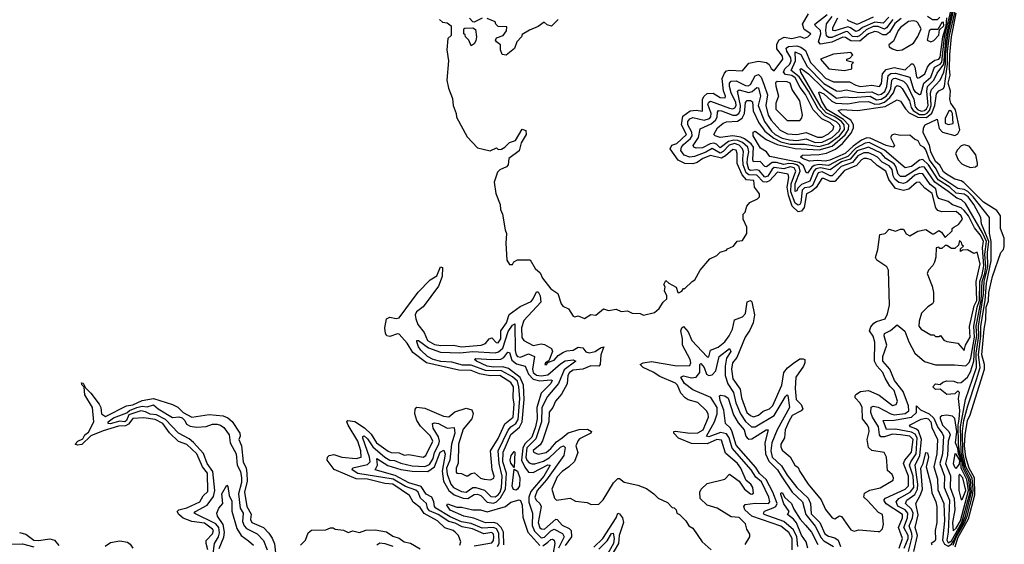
# Model space of a CAD drawing. Extents: x 2494106 to 2685573, y 758056 to 915185.
# Tile 493 of 507: x 2657097 to 2663266, y 886689 to 889973. Entities that reach past the tile are written whole.
import ezdxf

# ---------------------------------------------------------------- set-up
doc = ezdxf.new("R2010")
doc.units = 0

msp = doc.modelspace()

# ---------------------------------------------------------------- linework, layer by layer
at = {"layer": '0CON05XD'}
for points in [[(2662635, 888947), (2662605, 888954), (2662579.3, 888975), (2662568.9, 888995), (2662562.6, 889035), (2662545, 889057.9), (2662501.4, 889081.4), (2662471.4, 889111.4), (2662448.7, 889125), (2662415, 889139.8), (2662385, 889139.5), (2662348.6, 889121.4), (2662315, 889078.9), (2662243.3, 889055), (2662186.7, 888995), (2662175, 888995.2), (2662125, 889019.6), (2662100, 889015), (2662064, 888935), (2662045, 888923.7), (2662015, 888919.5), (2661999.1, 888905), (2661991.3, 888828.7), (2661985, 888815.3), (2661975, 888811.1), (2661956.3, 888825), (2661928.8, 888895), (2661930.4, 888945), (2661959, 889025), (2661950, 889045), (2661925, 889051.6), (2661885, 889039.5), (2661825, 889048.3), (2661812.1, 889037.9), (2661785, 888992.6), (2661765, 888987.7), (2661729.9, 889029.9), (2661715, 889033.4), (2661675, 889028), (2661665, 889034.3), (2661654.9, 889075), (2661656.1, 889105), (2661664.8, 889145), (2661658.4, 889175), (2661625, 889204.8), (2661596.8, 889216.8), (2661570.8, 889219.2), (2661538.6, 889211.4), (2661485, 889171), (2661462.8, 889192.8), (2661445, 889200.3), (2661423.8, 889196.2), (2661375, 889170.2), (2661335, 889168.2), (2661320, 889175), (2661317.5, 889185), (2661350.3, 889235), (2661360.3, 889289.7), (2661428.5, 889321.5), (2661456.8, 889345), (2661467.3, 889362.7), (2661468, 889395), (2661474.5, 889405), (2661495, 889403), (2661565, 889374.8), (2661585, 889375.2), (2661603.4, 889386.6), (2661611.9, 889405), (2661613.7, 889435), (2661593.4, 889525), (2661605, 889534.6), (2661665, 889516.9), (2661686.6, 889523.4), (2661715, 889548.5), (2661725, 889546.9), (2661738.5, 889495), (2661724.4, 889435), (2661763.6, 889335), (2661807.8, 889275), (2661830.3, 889255), (2661875, 889231.7), (2661920.3, 889220.3), (2661965, 889217.2), (2662025, 889226.3), (2662081.4, 889205), (2662125, 889205.4), (2662186.4, 889235), (2662231.4, 889275), (2662239.1, 889295), (2662233, 889315), (2662215, 889333.2), (2662142.1, 889372.1), (2662099.5, 889415), (2662039.6, 889525), (2661980.1, 889615), (2661931.3, 889655), (2661958.4, 889715), (2661955, 889772.5), (2661990.6, 889755), (2662030.7, 889680.7), (2662135, 889573), (2662215, 889527.7), (2662235, 889524.8), (2662275, 889534.8), (2662355, 889516.2), (2662435, 889522.1), (2662475, 889503.2), (2662495, 889506), (2662516.6, 889523.4), (2662530.4, 889555), (2662537.2, 889622.8), (2662555, 889635.2), (2662585, 889638.7), (2662675, 889612.5), (2662696.1, 889535), (2662705, 889523.2), (2662735, 889505.7), (2662742.5, 889507.5), (2662761.7, 889575), (2662805, 889614.2), (2662828.4, 889675), (2662865, 889695.5), (2662875, 889707.7), (2662892.2, 889865), (2662961.2, 890155)], [(2662639.5, 886665), (2662663.7, 886725), (2662662.9, 886745), (2662637.2, 886795), (2662660.3, 886855), (2662661, 886885), (2662643.8, 886905), (2662598.8, 886928.8), (2662587.8, 886955), (2662605.3, 886975), (2662675.2, 887015), (2662698.6, 887045), (2662695.4, 887115), (2662672.2, 887185), (2662679.3, 887205), (2662713.4, 887255), (2662719.3, 887355), (2662707.8, 887377.8), (2662685, 887391.5), (2662585, 887408.9), (2662528, 887408.1), (2662505.9, 887464.1), (2662576.5, 887466.5), (2662685, 887484.4), (2662716.1, 887515), (2662715, 887555.8), (2662740.1, 887530.1), (2662796.1, 887506.1), (2662825, 887477.6), (2662849.6, 887419.6), (2662877.4, 887385), (2662885.2, 887365), (2662879.4, 887255), (2662862.1, 887195), (2662890.6, 887115), (2662888.5, 887045), (2662922.4, 886965), (2662915.1, 886765.1), (2662905.1, 886715), (2662915, 886698.9), (2662935, 886711.4), (2662998.8, 886825), (2663052.5, 887015), (2663044.1, 887095), (2663007.6, 887165), (2663003.3, 887215), (2662988.3, 887255), (2662978.5, 887315), (2662977.1, 887435), (2662982.9, 887472.9), (2662986.7, 887526.7), (2662978.3, 887601.7), (2662985, 887640), (2662975, 887650), (2662955, 887630), (2662905, 887627.5), (2662865, 887660), (2662835, 887657.5), (2662817.5, 887675), (2662835, 887692.5), (2662865, 887690), (2662880, 887705), (2662905, 887712.5), (2662949.3, 887709.3), (2662975, 887700), (2662995, 887702.5), (2663035, 887736.2), (2663055, 887768.2), (2663074.4, 887835.6), (2663078.4, 887915), (2663094.1, 887995), (2663090.4, 888055), (2663121.7, 888215), (2663126.3, 888335), (2663144.9, 888384.9), (2663150.6, 888425), (2663144.2, 888505), (2663154.4, 888585), (2663129.6, 888639.6), (2663021.9, 888821.9), (2662997.3, 888845), (2662967.9, 888855), (2662915, 888898.3), (2662829.8, 888955), (2662765, 889049), (2662755, 889052.8), (2662735, 889048.1), (2662645, 888992.2), (2662615, 888990.6), (2662601.6, 889005), (2662586.8, 889055), (2662575, 889070.6), (2662524.4, 889104.4), (2662495, 889136.6), (2662415, 889175.2), (2662345, 889152.3), (2662300, 889100), (2662245, 889083.2), (2662175, 889033.7), (2662115, 889045.7), (2662085, 889039.7), (2662072.8, 889025), (2662047.3, 888962.7), (2661995, 888942.2), (2661971.8, 888918.2), (2661965, 888901.2), (2661955, 888897.5), (2661955.3, 888945.3), (2661986.1, 889023.9), (2661981.1, 889051.1), (2661965, 889064.3), (2661945, 889070.6), (2661916.9, 889073.1), (2661884.2, 889065.8), (2661839, 889079), (2661811.4, 889078.6), (2661775, 889050.9), (2661765, 889054), (2661736.3, 889086.3), (2661695, 889083.6), (2661690.3, 889095), (2661693.9, 889175), (2661679.4, 889195), (2661637.1, 889227.1), (2661615, 889237.9), (2661564.4, 889245.6), (2661485, 889235.5), (2661453.8, 889245), (2661445.8, 889255), (2661468.8, 889295), (2661505, 889326.2), (2661525, 889333.5), (2661595, 889337.8), (2661624.1, 889355.9), (2661638.6, 889385), (2661645.4, 889454.6), (2661655, 889466.4), (2661675, 889467.7), (2661688.2, 889458.2), (2661692.5, 889402.5), (2661727.9, 889327.9), (2661765.5, 889275), (2661821, 889231), (2661865, 889208.8), (2661925, 889193.9), (2662015, 889193.7), (2662105, 889179.1), (2662165.2, 889195), (2662234.3, 889245.7), (2662263.8, 889285), (2662263.5, 889315), (2662246.2, 889335), (2662205, 889364), (2662150.7, 889390.7), (2662119.1, 889425), (2661990.8, 889645), (2661987.5, 889662.5), (2661993.6, 889666.4), (2662038.4, 889635), (2662133.1, 889543.1), (2662215, 889482), (2662265, 889490.4), (2662315.8, 889485.8), (2662425, 889493.8), (2662465, 889471.3), (2662495, 889475.4), (2662525, 889493.9), (2662543.1, 889515), (2662555, 889542.2), (2662561.2, 889595), (2662571.8, 889605), (2662585, 889606.5), (2662635, 889588.3), (2662655, 889567.5), (2662698.5, 889475), (2662707.6, 889427.6), (2662721, 889410.9), (2662745, 889400.7), (2662765, 889404.6), (2662778.4, 889415), (2662788.7, 889435), (2662779.6, 889525), (2662785.1, 889554.9), (2662824.8, 889595), (2662845, 889637.5), (2662886.6, 889695), (2662901.7, 889865), (2662976.6, 890185)], [(2662945, 886683.4), (2662965, 886733.8), (2663016.7, 886823.3), (2663033.6, 886865), (2663068, 887002), (2663070.3, 887035), (2663063.7, 887103.7), (2663025.3, 887175), (2663005.4, 887264.6), (2663003.4, 887396.6), (2663012.7, 887465), (2663036.6, 887555), (2663091.5, 887721.5), (2663114.2, 887795), (2663103.3, 887875), (2663118.3, 887995), (2663118, 888055), (2663145.4, 888215), (2663155, 888323.3), (2663184.4, 888464.4), (2663184.4, 888585), (2663173.5, 888636.5), (2663173.2, 888735), (2663070.6, 888865), (2663036.7, 888896.7), (2663015, 888910), (2662975, 888916), (2662861, 888991), (2662839, 889039), (2662797.7, 889095), (2662775, 889158.7), (2662763.1, 889173.1), (2662741.7, 889185), (2662726.5, 889215), (2662704.2, 889224.2), (2662675, 889250), (2662615, 889248.4), (2662575, 889256.3), (2662560.2, 889249.8), (2662553.2, 889235), (2662577.5, 889185), (2662570, 889175), (2662525, 889184.8), (2662425, 889231.8), (2662405, 889232.5), (2662371.8, 889218.2), (2662318.1, 889181.9), (2662269.1, 889135), (2662173.2, 889093.2), (2662145, 889087.1), (2662095, 889091.3), (2662045, 889087.5), (2662000.6, 889105), (2661988, 889115), (2662002.5, 889125), (2662105, 889129.6), (2662152, 889138), (2662207.4, 889162.6), (2662252.2, 889197.8), (2662307.1, 889262.9), (2662321, 889295), (2662320.3, 889315), (2662304, 889344), (2662253.8, 889375), (2662225.6, 889405), (2662245, 889410.5), (2662345.3, 889404.7), (2662519.9, 889430.1), (2662595, 889471.1), (2662615, 889462.7), (2662646, 889415), (2662670.2, 889390.2), (2662723.8, 889363.8), (2662778.8, 889361.2), (2662812, 889388), (2662830.2, 889435), (2662840.3, 889509.7), (2662855, 889526.7), (2662885, 889542.1), (2662892.2, 889557.8), (2662909.4, 889695), (2662910, 889775), (2662922.4, 889875), (2662991.3, 890168.7)], [(2660635, 888102.5), (2660675, 888126.7), (2660707, 888123), (2660755, 888162.5), (2660787, 888153), (2660835, 888160), (2660865, 888146.7), (2660905, 888150), (2660935, 888136.7), (2660985, 888133.3), (2661005, 888123.8), (2661075, 888140), (2661102.5, 888165), (2661127.5, 888205), (2661152.5, 888225), (2661152.5, 888245), (2661137.5, 888275), (2661141.7, 888301.7), (2661132.5, 888315), (2661145, 888340), (2661163, 888323), (2661209.3, 888299.3), (2661220, 888265), (2661227, 888263), (2661246.4, 888273.6), (2661255, 888290), (2661265, 888290), (2661310, 888335), (2661326.4, 888343.6), (2661360, 888405), (2661420, 888475), (2661465, 888497.5), (2661485, 888517.5), (2661525, 888530), (2661531.7, 888538.3), (2661570, 888555), (2661593, 888587), (2661625, 888590), (2661652.5, 888635), (2661652.5, 888675), (2661630, 888725), (2661630, 888755), (2661641.7, 888768.3), (2661652.5, 888805), (2661670.7, 888829.3), (2661719.3, 888850.7), (2661732.5, 888865), (2661733, 888883), (2661700, 888925), (2661696.1, 888966.1), (2661651.4, 888971.5), (2661622.8, 889002.8), (2661592.2, 889072.2), (2661592.7, 889135), (2661585, 889155.5), (2661565, 889160.4), (2661520, 889120), (2661495, 889107), (2661425, 889122.5), (2661376.5, 889105), (2661341, 889079), (2661315, 889070), (2661265, 889071.9), (2661223.4, 889093.4), (2661172.1, 889165), (2661181.8, 889188.2), (2661215, 889197.9), (2661275.2, 889255), (2661243.5, 889315), (2661251.6, 889368.4), (2661297.1, 889402.9), (2661335, 889406), (2661375, 889400.8), (2661375.2, 889474.8), (2661386, 889494), (2661405, 889510), (2661442.5, 889512.5), (2661486.2, 889485), (2661516.3, 889483.7), (2661518.9, 889495), (2661506.7, 889526.7), (2661498.2, 889605), (2661511.8, 889638.2), (2661525, 889652), (2661545, 889657.8), (2661625, 889652.5), (2661665, 889701.4), (2661725, 889713.1), (2661775.7, 889705.7), (2661792.5, 889692.5), (2661805, 889667.5), (2661825, 889652.5), (2661878.6, 889725), (2661875.5, 889745), (2661840.6, 889790.6), (2661840.5, 889819.5), (2661855, 889846.2), (2661885.8, 889864.2), (2661935, 889855.7), (2661985, 889867.1), (2662015, 889858), (2662035, 889866), (2662053.3, 889885), (2662011.6, 889911.6), (2662002.5, 889945), (2662039.7, 890010.3)], [(2663135.2, 888255.2), (2663140.6, 888335), (2663163.5, 888425), (2663160.4, 888515), (2663168.4, 888585), (2663123.2, 888695), (2663119.1, 888735), (2663075.1, 888815.1), (2663040, 888865), (2663015, 888881.2), (2662965, 888886.8), (2662925.2, 888925), (2662851, 888971), (2662790.8, 889065), (2662755, 889098.8), (2662735, 889092.7), (2662685, 889053.5), (2662645, 889044.7), (2662516.1, 889156.1), (2662418.5, 889205), (2662395, 889200.9), (2662335, 889168.5), (2662285, 889116.9), (2662230.3, 889095), (2662165, 889061.1), (2662105, 889066.3), (2662075, 889061.2), (2662059.7, 889050.3), (2662033.1, 889013.1), (2662025, 889016), (2662008.4, 889058.4), (2661979.9, 889079.9), (2661797.7, 889117.6), (2661776.5, 889146.6), (2661737.7, 889167.7), (2661692.2, 889245), (2661692.1, 889267.9), (2661705, 889274.2), (2661773.6, 889223.6), (2661842.4, 889192.4), (2661955, 889167.6), (2662105, 889158.2), (2662187.9, 889182.1), (2662268.8, 889251.2), (2662289.9, 889285), (2662292.4, 889312.4), (2662258, 889348), (2662155, 889411.5), (2662122.6, 889462.6), (2662102.8, 889515), (2662105, 889522), (2662135, 889508.1), (2662185, 889461.9), (2662211.3, 889451.3), (2662285, 889447.2), (2662355, 889459), (2662415, 889460.2), (2662454.6, 889444.7), (2662485, 889446.4), (2662515, 889457.7), (2662549.5, 889485), (2662572, 889515), (2662585, 889553.1), (2662595, 889560.9), (2662612.5, 889555), (2662625, 889541.2), (2662672.2, 889465), (2662682.8, 889422.8), (2662694.3, 889404.3), (2662735, 889380.5), (2662765, 889380.2), (2662781.7, 889388.3), (2662796.5, 889405), (2662808.4, 889435), (2662804.3, 889515), (2662809.1, 889535), (2662864.3, 889595), (2662886.1, 889645), (2662898.3, 889695), (2662898.2, 889755), (2662912.3, 889875), (2662952.1, 890047.9)], [(2662957.3, 886672.7), (2662975, 886729), (2663041.5, 886848.5), (2663080.4, 886999.6), (2663078.9, 887105), (2663044.9, 887165), (2663024.4, 887235), (2663016.7, 887305), (2663020.2, 887375), (2663034.9, 887465), (2663051.4, 887498.6), (2663142.4, 887785), (2663141.2, 887815), (2663124.6, 887875), (2663140.2, 888035), (2663150.6, 888095), (2663152.8, 888172.8), (2663166.3, 888213.7), (2663168.4, 888265), (2663192.1, 888365), (2663244.2, 888515), (2663260, 888535), (2663265.9, 888554.1), (2663264.3, 888605), (2663241.9, 888665), (2663241.5, 888745), (2663219.6, 888779.5), (2663135, 888830.6), (2663013.2, 888953.2), (2662995, 888964.5), (2662955, 888975.5), (2662902.9, 889005), (2662885, 889021.4), (2662861.6, 889061.6), (2662833.8, 889085), (2662806.6, 889145), (2662797.2, 889187.2), (2662756.7, 889265), (2662758.8, 889295), (2662770, 889315), (2662845, 889351.2), (2662858.3, 889291.7), (2662879.6, 889269.6), (2662955, 889247.5), (2662975, 889259.2), (2662986.6, 889283.4), (2662959.4, 889409.4), (2662931.3, 889451.3), (2662924.5, 889474.5), (2662927.8, 889525), (2662915.2, 889575), (2662927.6, 889625), (2662922.3, 889665), (2662923.7, 889755), (2662935.4, 889865), (2662965, 890014.5)], [(2659726.2, 889975), (2659745, 889956.7), (2659775, 889952.5), (2659800, 889935), (2659800, 889875), (2659780, 889855), (2659772.5, 889785), (2659782.5, 889715), (2659772.5, 889595), (2659782.5, 889545), (2659809.3, 889479.3), (2659813.3, 889435), (2659832.5, 889385), (2659833.6, 889363.6), (2659900.7, 889240.7), (2659965, 889170), (2660001.7, 889161.7), (2660045, 889152.5), (2660085, 889170), (2660095, 889160), (2660115, 889163.3), (2660136.7, 889175), (2660166.4, 889203.6), (2660203, 889217), (2660245, 889287.5), (2660268.3, 889278.3), (2660270, 889255), (2660238.3, 889201.7), (2660227, 889153), (2660162.5, 889105), (2660156.7, 889065), (2660147.7, 889052.3), (2660105, 889032.5), (2660090.8, 889019.2), (2660068.8, 888955), (2660080, 888885), (2660107, 888817), (2660110, 888785), (2660122.5, 888755), (2660138.3, 888658.3), (2660147.5, 888635), (2660142.5, 888575), (2660148.3, 888468.3), (2660165, 888440), (2660185, 888440), (2660193.6, 888456.4), (2660215, 888470), (2660295, 888470), (2660326.2, 888415), (2660357.5, 888387.5), (2660372.5, 888355), (2660425, 888288.8), (2660468.3, 888258.3), (2660490, 888195), (2660500.7, 888180.7), (2660535, 888162.5), (2660565, 888117.5), (2660575, 888112.5), (2660595, 888120), (2660635, 888102.5)], [(2659995, 889982.5), (2659945, 889957.5), (2659935, 889960), (2659915, 889982.5)], [(2660470, 889975), (2660428.3, 889931.7), (2660401.7, 889941.7), (2660383, 889957), (2660345, 889930), (2660291.7, 889908.3), (2660245, 889880), (2660240, 889865), (2660212.5, 889835), (2660196.4, 889793.6), (2660145, 889750), (2660120, 889755), (2660110, 889785), (2660110, 889815), (2660083.6, 889833.6), (2660077.5, 889845), (2660085, 889860), (2660126.4, 889873.6), (2660147, 889903), (2660148.3, 889928.3), (2660095, 889930), (2660080, 889945), (2660075, 889960), (2660025, 889980)], [(2661945, 887822.2), (2661985, 887849.2), (2662005, 887850.8), (2662016, 887845), (2662016.9, 887825), (2662008.8, 887805), (2661960.5, 887735), (2661955.3, 887665), (2661962.7, 887595), (2661994, 887564), (2662003.1, 887536.9), (2661994, 887525), (2661936.7, 887495), (2661915, 887457.1), (2661893.8, 887405), (2661888.6, 887355), (2661866, 887315), (2661865, 887300), (2661875, 887277.5), (2661925, 887237.5), (2661952.5, 887185), (2661975, 887170), (2661983.9, 887143.9), (2662038, 887065), (2662117.9, 886967.9), (2662146.4, 886906.4), (2662187.5, 886855), (2662205, 886847.5), (2662233, 886867), (2662245, 886862.5), (2662305, 886780), (2662325, 886771.2), (2662355, 886778.8), (2662475, 886768.8), (2662485, 886770), (2662502.5, 886785), (2662510, 886815), (2662502.5, 886875), (2662478.1, 886888.1), (2662411.7, 886961.7), (2662386.7, 886985), (2662390, 887010), (2662423, 887027), (2662488.3, 887041.7), (2662569.3, 887090.7), (2662572.5, 887105), (2662562.5, 887125), (2662535, 887150), (2662527.5, 887235), (2662513, 887263), (2662435, 887276.2), (2662414, 887295), (2662405.8, 887345), (2662418.6, 887395), (2662416.9, 887415), (2662408.9, 887435), (2662377.5, 887475), (2662375, 887546), (2662363.3, 887573.3), (2662332.5, 887605), (2662331.7, 887618.3), (2662335, 887626), (2662365.4, 887644.6), (2662415, 887652.5), (2662482, 887622), (2662565, 887558), (2662587.5, 887565), (2662595.8, 887585), (2662575, 887650.8), (2662549.2, 887679.2), (2662518.8, 887728.8), (2662504.5, 887765), (2662466.4, 887806.4), (2662452.2, 887835), (2662454.6, 887955.4), (2662445, 887992.9), (2662420.4, 888025), (2662428.7, 888051.3), (2662447.5, 888072.5), (2662465, 888084.4), (2662520, 888100), (2662535, 888131.2), (2662546.1, 888185), (2662540, 888405), (2662529.4, 888425), (2662467.9, 888467.9), (2662458.9, 888485), (2662474.2, 888535), (2662485, 888627.5), (2662520, 888635), (2662545, 888662.5), (2662585, 888650), (2662615, 888662.5), (2662635, 888662.5), (2662651.7, 888631.7), (2662675, 888620.8), (2662725, 888648.8), (2662775, 888658.8), (2662815, 888633.3), (2662825, 888633.3), (2662855, 888652.5), (2662873, 888643), (2662895, 888610), (2662938.3, 888651.7), (2662940, 888665), (2662950, 888675), (2662979.3, 888690.7), (2663003.3, 888725), (2662995.6, 888745), (2662965, 888771.8), (2662875, 888770.8), (2662849.2, 888779.2), (2662836, 888796), (2662813, 888885), (2662768.3, 888918.3), (2662735, 888955.5), (2662715, 888952.9), (2662668, 888912), (2662635, 888902.9), (2662585, 888915.8), (2662542.2, 888972.2), (2662523.9, 889025), (2662470, 889060), (2662431.8, 889095), (2662405, 889104.8), (2662385, 889103.2), (2662370.3, 889095), (2662340, 889060), (2662265, 889028.9), (2662205, 888960.2), (2662175, 888959.3), (2662135, 888978.9), (2662121.8, 888978.2), (2662087.2, 888922.8), (2662060.2, 888899.8), (2662027.1, 888882.9), (2662011.9, 888798.1), (2661995, 888774.8), (2661975, 888770.4), (2661935.8, 888805), (2661912.8, 888875), (2661905.6, 888925), (2661915.2, 888985.2), (2661911.1, 889005), (2661845, 889017.9), (2661795, 888963.8), (2661775, 888954.9), (2661755, 888957.8), (2661715, 889000.2), (2661665, 889002.6), (2661648.1, 889015), (2661630.3, 889065), (2661627.6, 889105), (2661632.3, 889145), (2661626.6, 889165), (2661605, 889188.2), (2661575, 889198), (2661542.9, 889187), (2661505, 889147.6), (2661485, 889136.9), (2661435, 889166.3), (2661396.4, 889143.6), (2661325, 889116), (2661295, 889112.4), (2661260, 889125), (2661240, 889155), (2661244.1, 889175), (2661255, 889191.9), (2661300.8, 889229.2), (2661309.5, 889245), (2661308.4, 889268.4), (2661282.2, 889315), (2661283.5, 889335), (2661295, 889352.1), (2661315, 889361.2), (2661385, 889344.4), (2661419.7, 889355), (2661427.7, 889365), (2661430, 889385), (2661409, 889445), (2661413.6, 889456.4), (2661425, 889463.1), (2661545, 889418.5), (2661565, 889415.7), (2661578.5, 889421.5), (2661586.1, 889435), (2661583.8, 889455), (2661554.9, 889514.9), (2661543.3, 889555), (2661544.4, 889575.6), (2661555, 889589.1), (2661585, 889590.2), (2661645, 889560.7), (2661660.5, 889559.5), (2661675, 889567.7), (2661705, 889622.3), (2661725, 889628.9), (2661743.4, 889613.4), (2661759.9, 889569.9), (2661782.5, 889502.5), (2661771, 889435), (2661787.3, 889375), (2661804.7, 889345), (2661861.6, 889281.6), (2661907.9, 889257.9), (2661965, 889254.4), (2662025, 889267.6), (2662095, 889238.1), (2662125, 889238.3), (2662165, 889257.5), (2662193.9, 889285), (2662197.7, 889305), (2662175, 889327.7), (2662123.2, 889353.2), (2662068.4, 889408.4), (2662020.5, 889505), (2661987.9, 889547.9), (2661955, 889609.8), (2661935, 889623.1), (2661895, 889629.7), (2661883.5, 889645), (2661889.8, 889665), (2661921.3, 889695), (2661930.3, 889715), (2661928.1, 889735), (2661903.7, 889775), (2661899.1, 889795), (2661913.8, 889805), (2661965, 889809.4), (2661991.8, 889801.8), (2662019.7, 889779.7), (2662050.6, 889705), (2662109.1, 889645), (2662145, 889606.8), (2662195, 889584.7), (2662295, 889584.3), (2662335, 889562.4), (2662365, 889554), (2662435, 889563), (2662484.6, 889555.4), (2662496.4, 889573.6), (2662502.8, 889635), (2662525, 889660.2), (2662575, 889674.4), (2662645, 889660), (2662685, 889696.1), (2662695, 889696.4), (2662705.6, 889675.6), (2662715, 889614.5), (2662725, 889607.9), (2662735, 889611.5), (2662768.9, 889635), (2662784, 889675), (2662801.2, 889698.8), (2662830.6, 889719.4), (2662855, 889725.3), (2662865, 889738.6), (2662880.7, 889865), (2662902.2, 889935), (2662905.7, 889985)], [(2662619.8, 889980.2), (2662580.8, 889949.2), (2662547.6, 889895), (2662525, 889879), (2662505, 889877.8), (2662475, 889895.2), (2662455, 889898.1), (2662415, 889884.8), (2662361, 889839), (2662305, 889840.6), (2662270.9, 889860.9), (2662255, 889863.7), (2662185, 889831.8), (2662115, 889819.4), (2662100.9, 889835), (2662115.4, 889885), (2662113.9, 889905), (2662082.5, 889935), (2662079.2, 889945), (2662155.3, 890004.7)], [(2662566.6, 889973.4), (2662527.8, 889922.2), (2662515, 889914.4), (2662475, 889931.3), (2662445, 889930), (2662400, 889910), (2662359, 889871), (2662345, 889864.9), (2662315, 889867.7), (2662286.1, 889896), (2662275, 889899.7), (2662185, 889861.1), (2662165, 889861.7), (2662152.5, 889872.5), (2662146.7, 889905), (2662152.8, 889947.2), (2662187.9, 889992.1)], [(2662541.7, 889988.3), (2662507.9, 889952.1), (2662455, 889957.6), (2662377.9, 889925), (2662355, 889905.6), (2662335, 889898), (2662302.9, 889922.9), (2662285, 889929.2), (2662205, 889903.2), (2662192.1, 889905), (2662191.5, 889925), (2662223.3, 889985)], [(2662445, 889988.2), (2662345, 889942.2), (2662290, 889965), (2662282, 889975)], [(2662595, 889780), (2662625, 889783.8), (2662696.2, 889825), (2662725, 889866.7), (2662744.2, 889915), (2662725, 889954), (2662715, 889961.5), (2662695.6, 889965.6), (2662665, 889961.8), (2662615.8, 889925), (2662600.6, 889905), (2662572.5, 889837.5), (2662543.3, 889815), (2662543.8, 889803.8), (2662565, 889790), (2662595, 889780)], [(2662805, 889833.8), (2662825, 889842.5), (2662855, 889876.7), (2662860.8, 889909.2), (2662886.9, 889935), (2662885, 889958.2), (2662874.8, 889955), (2662848.6, 889911.4), (2662805, 889911.2), (2662795, 889903.3), (2662783.3, 889845), (2662805, 889833.8)], [(2662861.2, 889988.8), (2662845, 889972.4), (2662815, 889972.5), (2662785, 889993.1)], [(2659925, 889810), (2659910, 889845), (2659890, 889865), (2659888.3, 889878.3), (2659880, 889885), (2659880, 889915), (2659885, 889920), (2659935, 889922.5), (2659952.5, 889912.5), (2659958.6, 889865), (2659955, 889840), (2659945, 889822.5), (2659925, 889810)], [(2662265, 889654), (2662310, 889665), (2662310, 889695), (2662320, 889705), (2662280, 889715), (2662280, 889725), (2662298.3, 889731.7), (2662317, 889753), (2662305, 889766.7), (2662195, 889757.5), (2662113.3, 889725), (2662167.5, 889665), (2662265, 889654)], [(2661985, 889342.5), (2661996.1, 889353.9), (2662002.5, 889375), (2661985.7, 889465), (2661937.5, 889535), (2661923.8, 889575), (2661905, 889584), (2661843, 889587), (2661833, 889577), (2661833.8, 889556.2), (2661851.2, 889495), (2661835, 889450), (2661835, 889413.3), (2661905, 889342.5), (2661985, 889342.5)], [(2662915, 889316.4), (2662945, 889323.9), (2662940.7, 889385), (2662935, 889397.6), (2662925, 889404.8), (2662917.4, 889402.6), (2662895.6, 889355), (2662894.7, 889325), (2662915, 889316.4)], [(2663055, 889048.5), (2663085, 889052.5), (2663097, 889063), (2663098.8, 889075), (2663087.7, 889127.7), (2663045, 889181), (2663015, 889190.4), (2662996.3, 889183.7), (2662971.8, 889158.2), (2662960.9, 889135), (2662977.2, 889095), (2663000.8, 889070.8), (2663020.7, 889060.7), (2663055, 889048.5)], [(2662606.3, 886665), (2662627.4, 886725), (2662603.9, 886795), (2662628.9, 886855), (2662627.4, 886875), (2662525, 886941.6), (2662510.4, 886965), (2662521.9, 886978.1), (2662645, 887034), (2662666.1, 887055), (2662665.2, 887115), (2662633.7, 887195), (2662642.9, 887215), (2662685.2, 887265), (2662694.2, 887344.2), (2662675, 887365.5), (2662615, 887374.8), (2662565, 887377.8), (2662515, 887361.2), (2662491.3, 887361.3), (2662483.6, 887373.6), (2662477.3, 887425), (2662439.7, 887485), (2662429.7, 887515), (2662432.3, 887547.7), (2662445, 887554.5), (2662475, 887546.6), (2662554.8, 887504.9), (2662575, 887500.2), (2662645, 887508.3), (2662668.4, 887525), (2662665, 887555.6), (2662633, 887645), (2662577.2, 887715), (2662547.9, 887785), (2662505.7, 887835), (2662504.5, 887865.5), (2662530, 887935), (2662513.5, 887995), (2662515, 888008.8), (2662553.4, 888026.6), (2662595, 888062.5), (2662643.6, 888023.6), (2662667.2, 887957.2), (2662704.7, 887884.7), (2662765, 887833.5), (2662835, 887813.1), (2662953.3, 887813.3), (2663025, 887806.1), (2663045, 887827.7), (2663055.5, 887854.5), (2663079.3, 887985), (2663075.7, 888055), (2663096.7, 888173.3), (2663110, 888215), (2663112, 888335), (2663127.5, 888375), (2663137, 888433), (2663129.1, 888545), (2663135, 888587.5), (2663115, 888627.1), (2663079.8, 888669.8), (2663041.6, 888745), (2663015, 888778.5), (2662995, 888796.1), (2662940.6, 888815), (2662915, 888835.5), (2662855, 888854.3), (2662845, 888870.6), (2662836.7, 888915), (2662802.3, 888942.3), (2662755, 889007.4), (2662735, 889011), (2662705, 888999.8), (2662655, 888956.2), (2662635, 888947)], [(2663015, 887902.5), (2663023.3, 887935), (2663051.5, 887985), (2663048.2, 888051.8), (2663077.8, 888182.2), (2663094.8, 888215), (2663088.7, 888335), (2663115.2, 888445.2), (2663095, 888517.5), (2663075, 888510), (2663035, 888532.5), (2663005, 888530), (2662991.7, 888521.7), (2662991.7, 888538.3), (2663010, 888555), (2663001.7, 888561.7), (2662998.3, 888578.3), (2662985, 888590), (2662978.3, 888561.7), (2662955, 888540), (2662935, 888540), (2662905, 888560), (2662895, 888560), (2662875, 888540), (2662861.7, 888541.7), (2662855, 888550), (2662840, 888545), (2662837, 888487), (2662827.5, 888455), (2662817.5, 888435), (2662790, 888405), (2662782.5, 888385), (2662814, 888305), (2662822, 888265), (2662823, 888207), (2662816.4, 888193.6), (2662787.5, 888175), (2662747.5, 888135), (2662732.9, 888085), (2662731.2, 888055), (2662745, 888036.7), (2662805, 888000), (2662825, 888000), (2662835, 887990), (2662855, 887990), (2662867, 887997), (2662887, 887967), (2662905, 887957.5), (2662975, 887947.5), (2663015, 887902.5)], [(2659855, 886684.3), (2659860, 886705), (2659846.7, 886745), (2659826, 886765), (2659813.3, 886775), (2659761.3, 886791.3), (2659715.5, 886835), (2659631.3, 886881.3), (2659605, 886919.4), (2659562.4, 886952.4), (2659538.6, 886995), (2659435, 887064.6), (2659385, 887069.7), (2659275, 887096.9), (2659205, 887099), (2659066.8, 887156.8), (2659023.6, 887215), (2659025.4, 887234.5), (2659035, 887245.5), (2659065, 887250.4), (2659115, 887234.7), (2659204.6, 887225.4), (2659235.5, 887235), (2659235, 887273.3), (2659215, 887334.2), (2659155.3, 887435), (2659146.9, 887455), (2659153.3, 887465), (2659197.3, 887457.3), (2659257.7, 887417.7), (2659298.3, 887378.3), (2659331.8, 887325), (2659405, 887271.2), (2659425, 887264), (2659475, 887262.2), (2659505, 887247.1), (2659535, 887250.8), (2659625, 887234.4), (2659642, 887245), (2659684.5, 887335), (2659670, 887365), (2659609, 887429), (2659585.3, 887465), (2659571.8, 887505), (2659574.6, 887535.4), (2659585, 887546.5), (2659635, 887541.3), (2659751.6, 887491.6), (2659785, 887487.8), (2659822.3, 887517.7), (2659895, 887540.8), (2659930, 887530), (2659938.1, 887508.1), (2659930.6, 887475), (2659875, 887410), (2659845.5, 887315), (2659844.1, 887195.9), (2659832.5, 887165), (2659831.2, 887141.2), (2659835, 887133.8), (2659865, 887133.3), (2659895, 887116.7), (2659905, 887117.5), (2659925, 887133.3), (2659947, 887137), (2659985, 887103.3), (2660006.4, 887096.4), (2660047.3, 887092.7), (2660067.3, 887102.7), (2660070, 887115), (2660058.1, 887155), (2660046.9, 887275), (2660095, 887351.1), (2660136.6, 887443.4), (2660188, 887485), (2660195.7, 887565.7), (2660189.2, 887605), (2660190.3, 887675), (2660175, 887702.3), (2660105.7, 887745), (2660045, 887742.7), (2659976.8, 887756.8), (2659925, 887777.7), (2659848.8, 887778.8), (2659645, 887825.2), (2659560.1, 887890.1), (2659525, 887947.5), (2659475, 888005.4), (2659465, 888006.9), (2659415, 887989.6), (2659397.5, 887995), (2659388.2, 888008.2), (2659385.4, 888045), (2659395, 888101.2), (2659415, 888111.4), (2659455, 888102.3), (2659475, 888106.1), (2659592.9, 888267.1), (2659669.1, 888345), (2659711.4, 888368.6), (2659734.2, 888425), (2659745, 888422.5), (2659743.3, 888365), (2659720.7, 888305), (2659625, 888176.1), (2659582.3, 888145), (2659574.7, 888125), (2659579.6, 888099.6), (2659592.3, 888065), (2659631.2, 888015), (2659652.2, 887965), (2659695, 887940), (2659735, 887932.5), (2659815, 887935.8), (2659865, 887925.3), (2659987.5, 887935), (2660015.7, 887945), (2660038.8, 887975), (2660055, 887981.2), (2660083.1, 887953.1), (2660095, 887950.5), (2660110.6, 887975), (2660110.4, 888025), (2660146.2, 888075), (2660163.1, 888126.9), (2660233.1, 888176.9), (2660300.6, 888209.4), (2660314.7, 888225), (2660335, 888270), (2660345, 888268.6), (2660358.2, 888245), (2660362.7, 888205), (2660255, 888089.2), (2660240.9, 888045), (2660243.1, 887983.1), (2660255, 887965.6), (2660315, 887933.2), (2660365, 887943.1), (2660385, 887938.9), (2660428.8, 887915), (2660435.6, 887895), (2660412.3, 887837.7), (2660392, 887825), (2660387.5, 887815), (2660395, 887812.5), (2660410.7, 887829.3), (2660445, 887841.2), (2660470.1, 887869.9), (2660505, 887892.3), (2660525, 887900.9), (2660564, 887905), (2660595, 887922.9), (2660625, 887919.5), (2660645, 887893.3), (2660665, 887887.9), (2660703.4, 887896.6), (2660735, 887918.9), (2660756.7, 887925), (2660737.5, 887875), (2660734, 887815), (2660726.2, 887805), (2660675, 887805.4), (2660625, 887785.7), (2660565, 887778.1), (2660541.3, 887765), (2660531.6, 887745), (2660526.2, 887693.8), (2660491.1, 887628.9), (2660454.3, 887585), (2660438, 887545), (2660415, 887516.7), (2660412.9, 887455), (2660373.2, 887336.8), (2660357.4, 887312.6), (2660315, 887276), (2660316, 887265), (2660345, 887253.6), (2660395, 887264.6), (2660425, 887287.8), (2660460.3, 887329.7), (2660495.2, 887354.8), (2660532.6, 887387.4), (2660601.8, 887408.2), (2660655, 887410.5), (2660680, 887395), (2660676.2, 887385), (2660605, 887349.3), (2660595, 887338.8), (2660580.5, 887305), (2660593, 887263), (2660572.7, 887207.3), (2660536.8, 887173.2), (2660495, 887145.7), (2660465, 887111.2), (2660431.2, 887035), (2660447.5, 886977.5), (2660460, 886965), (2660545, 886977.5), (2660578.3, 886958.3), (2660651.7, 886951.7), (2660678.3, 886938.3), (2660725, 886940), (2660753, 886967), (2660817, 887073), (2660845, 887100), (2660855, 887100), (2660885, 887077.5), (2660969.3, 887059.3), (2661025, 887037.5), (2661070, 887005), (2661097, 886977), (2661155, 886950), (2661185, 886920), (2661198.3, 886918.3), (2661210, 886905), (2661213.6, 886883.6), (2661230, 886875), (2661270, 886835), (2661290, 886805), (2661315, 886790), (2661372.5, 886705), (2661430, 886655)], [(2662665.2, 886645), (2662688.5, 886735), (2662687.1, 886757.1), (2662670, 886805), (2662690.5, 886855), (2662694.5, 886885), (2662685, 886908.9), (2662646.2, 886945), (2662656.2, 886965), (2662705, 887000.7), (2662723, 887035), (2662724.4, 887065), (2662706.5, 887183.5), (2662737.5, 887245), (2662747.4, 887345), (2662728.3, 887398.3), (2662712.3, 887412.3), (2662678.8, 887425), (2662672.5, 887435), (2662745, 887472.5), (2662775, 887478.2), (2662789.1, 887475), (2662805, 887455.5), (2662811.1, 887421.1), (2662846.8, 887345), (2662842.2, 887255), (2662824.3, 887175), (2662848.3, 887098.3), (2662849.9, 887029.9), (2662887.6, 886945), (2662890.4, 886835), (2662878.8, 886715), (2662890.2, 886690.2), (2662915, 886678.1), (2662935, 886690.4), (2662945, 886707.6), (2663007.1, 886822.9), (2663023.5, 886865), (2663061, 887015), (2663054.8, 887095), (2663017.8, 887165), (2662994.8, 887265), (2662990.6, 887425), (2663021.8, 887595), (2663091, 887795), (2663089.3, 887885), (2663106.1, 887995), (2663103.6, 888055), (2663135.2, 888255.2)], [(2661643, 886687), (2661672.5, 886735), (2661671.7, 886751.7), (2661653, 886783), (2661645, 886817.5), (2661605, 886856), (2661555, 886862), (2661467.5, 886915), (2661403.9, 886933.9), (2661360, 886975), (2661357.5, 887015), (2661367.5, 887035), (2661405, 887070), (2661515, 887097.5), (2661545, 887127.5), (2661603.8, 887085), (2661638.6, 887035), (2661675, 887004.3), (2661685, 887002.5), (2661695, 887010), (2661691.2, 887045), (2661678.6, 887065), (2661647.9, 887087.9), (2661614.5, 887165), (2661594.4, 887195), (2661518.9, 887258.9), (2661495, 887341.9), (2661465, 887345.9), (2661405, 887318.1), (2661305, 887319.5), (2661225, 887353.3), (2661194.6, 887385), (2661195.8, 887394.2), (2661205, 887396.9), (2661295, 887383.8), (2661345, 887385.8), (2661378.9, 887405), (2661411.8, 887485), (2661410.9, 887505), (2661399.1, 887525), (2661345, 887577.1), (2661285, 887593.2), (2661265.7, 887605), (2661239.2, 887635), (2661217.3, 887685), (2661205, 887698.7), (2661108.6, 887738.6), (2661065, 887767.3), (2661004, 887795), (2660983.8, 887815), (2661002.5, 887825), (2661055, 887832.9), (2661215, 887805.9), (2661295, 887809.2), (2661301.2, 887825), (2661298, 887845), (2661249.8, 887935), (2661250, 887975), (2661239.3, 888025), (2661245, 888044), (2661255, 888052), (2661285, 888018.9), (2661308.7, 887965), (2661405, 887862.9), (2661415, 887863.3), (2661425.7, 887905), (2661472.5, 887922.5), (2661515, 887956.9), (2661541.4, 887995), (2661562.7, 888035), (2661575.3, 888094.7), (2661625, 888113.2), (2661645, 888133.1), (2661655, 888207.1), (2661675, 888215.7), (2661685, 888206.2), (2661700.3, 888125), (2661691.6, 888075), (2661671.4, 888028.6), (2661642.1, 887985), (2661590.9, 887859.1), (2661563.8, 887825), (2661556.3, 887785), (2661565, 887725.8), (2661610.9, 887660.9), (2661618.8, 887605), (2661653.3, 887515), (2661675, 887494.5), (2661695, 887486.9), (2661725, 887496.9), (2661755, 887522.2), (2661795, 887536.5), (2661815, 887557.8), (2661872.2, 887685), (2661885.4, 887764.6), (2661906.6, 887793.4), (2661945, 887822.2)], [(2659869.1, 886799.1), (2659825, 886820.5), (2659785, 886831), (2659719.4, 886875), (2659665, 886899.5), (2659653, 886915), (2659645.5, 886945.5), (2659608.4, 886978.4), (2659593.6, 887015), (2659578.3, 887028.3), (2659515, 887050.6), (2659436.6, 887096.6), (2659215, 887133), (2659180.5, 887155), (2659185, 887167.5), (2659275, 887189), (2659292.5, 887205), (2659289.5, 887235), (2659246.1, 887353.9), (2659247, 887363), (2659255, 887367.8), (2659275, 887350.3), (2659310.1, 887300.1), (2659385, 887233.7), (2659415, 887215.7), (2659445, 887212.7), (2659485, 887197), (2659555, 887180.9), (2659635, 887175.2), (2659665, 887188), (2659687, 887227), (2659695.9, 887264.1), (2659723.4, 887315), (2659727.8, 887335), (2659721.6, 887361.6), (2659687.1, 887415), (2659683.8, 887445), (2659695, 887449.2), (2659720, 887445), (2659775, 887416.5), (2659820, 887420), (2659824.2, 887385), (2659803.3, 887316.7), (2659792.3, 887215), (2659770, 887165), (2659775, 887128.1), (2659798.3, 887065), (2659815, 887044.3), (2659865, 887018.9), (2659895, 887015.8), (2659935, 887043.8), (2659955, 887045.6), (2660008.2, 887028.2), (2660048.7, 886988.7), (2660075, 886985.8), (2660095, 886998.2), (2660106.8, 887015), (2660115.1, 887045), (2660120.4, 887115), (2660101, 887195), (2660094.5, 887275), (2660156.5, 887403.5), (2660175, 887424.8), (2660205, 887445.2), (2660220.9, 887470.9), (2660231.5, 887601.5), (2660225.1, 887675), (2660215, 887709.3), (2660185, 887737.8), (2660115, 887774.4), (2660015, 887776.4), (2659925, 887810), (2659871.2, 887811.2), (2659805, 887829.7), (2659735, 887833.4), (2659688.5, 887845), (2659651.5, 887865), (2659610.4, 887905), (2659594.7, 887925), (2659584.4, 887955.6), (2659584.3, 887965.7), (2659595, 887964.2), (2659658.2, 887918.2), (2659732.8, 887892.8), (2659855, 887886.9), (2659935.2, 887895.2), (2660075, 887886.7), (2660096.2, 887893.8), (2660125, 887917.2), (2660158.3, 888021.7), (2660185, 888061.1), (2660198.3, 888068.3), (2660201.9, 887901.9), (2660207.2, 887875), (2660215, 887864.3), (2660235, 887860), (2660285, 887881.3), (2660322.9, 887865), (2660310.2, 887785), (2660314.9, 887764.9), (2660335, 887747.4), (2660365, 887743.4), (2660405, 887750.3), (2660485, 887819.5), (2660515, 887837.6), (2660563.6, 887843.6), (2660581.2, 887835), (2660508.8, 887781.2), (2660472.9, 887695), (2660403.2, 887615), (2660368.4, 887545), (2660366.8, 887455), (2660330.5, 887349.5), (2660275, 887292.1), (2660268.4, 887235), (2660275, 887215.5), (2660289.9, 887199.9), (2660305, 887192.2), (2660325, 887192.1), (2660379.6, 887210.5), (2660415, 887230.9), (2660485, 887296.2), (2660505, 887304.5), (2660514.6, 887294.6), (2660506.9, 887245), (2660398.3, 887091.7), (2660338.5, 887025), (2660324.7, 886985), (2660331.8, 886965), (2660356.5, 886945), (2660363.2, 886925), (2660345.8, 886825), (2660355, 886793.1), (2660365.3, 886785.3), (2660385, 886784.7), (2660455, 886846.7), (2660465, 886843.8), (2660495, 886809.3), (2660538.7, 886788.6), (2660552.9, 886775), (2660554.7, 886735), (2660515, 886682.5)], [(2661935.8, 886655), (2661936.3, 886725), (2661915, 886762.4), (2661865, 886803.4), (2661684.3, 886864.3), (2661640, 886905), (2661633.9, 886925), (2661642.7, 886937.3), (2661705, 886946.1), (2661789.5, 886945), (2661795.8, 886955), (2661790.4, 886985), (2661745, 887079.7), (2661708.7, 887108.6), (2661680.3, 887155), (2661561.7, 887291.7), (2661542, 887355), (2661525, 887381.1), (2661488.5, 887388.5), (2661415, 887361), (2661399.6, 887365), (2661449.6, 887455), (2661466.7, 887506.7), (2661466.8, 887545), (2661428.1, 887608.1), (2661315, 887656), (2661262.2, 887695), (2661239.2, 887735), (2661255, 887743.1), (2661305, 887730.7), (2661335, 887735.4), (2661358, 887765), (2661358.8, 887815), (2661365, 887820), (2661385.3, 887795), (2661400.5, 887755), (2661415, 887746.1), (2661435, 887749.3), (2661458.8, 887775), (2661480, 887865), (2661545, 887913.8), (2661552, 887895), (2661525.9, 887854.1), (2661516.5, 887803.5), (2661516.5, 887745), (2661534, 887694), (2661569.6, 887639.6), (2661582.8, 887575), (2661612.2, 887505), (2661645, 887458.2), (2661681.1, 887425), (2661705.5, 887425), (2661825, 887496.3), (2661875, 887578.9), (2661895, 887614.3), (2661905, 887624.2), (2661910.3, 887620.3), (2661920.4, 887545), (2661842.7, 887405), (2661809.8, 887325), (2661802.1, 887275), (2661812.3, 887235), (2661870.1, 887180.1), (2661905, 887122.8), (2661965.3, 887045), (2662037.1, 886977.1), (2662051.3, 886945), (2662055, 886880.5), (2662110.7, 886825), (2662142.1, 886755), (2662165, 886739.3), (2662205, 886730), (2662224.8, 886714.8), (2662238.8, 886675)], [(2660091.2, 886675), (2660100.5, 886695), (2660098.6, 886758.6), (2660085.2, 886785), (2660065.1, 886795.1), (2659995, 886790.8), (2659925, 886819.7), (2659865, 886829.1), (2659795, 886860.4), (2659703.8, 886915), (2659695.4, 886925), (2659692.1, 886955), (2659680, 886985), (2659643.8, 887003.8), (2659611.3, 887051.3), (2659535, 887074.5), (2659448.7, 887118.7), (2659324, 887155), (2659339.2, 887185), (2659335, 887226), (2659402.9, 887182.9), (2659485, 887157.7), (2659555, 887146), (2659655, 887144), (2659696.1, 887175), (2659732.2, 887265), (2659755, 887278.6), (2659763.1, 887253.1), (2659744, 887146), (2659751.3, 887085), (2659786.1, 887026.1), (2659819.1, 886999.1), (2659875, 886978), (2659905, 886976.2), (2659945, 886999.8), (2659965, 887003.3), (2659986, 886995), (2660025, 886953.1), (2660065, 886947.4), (2660085, 886955.2), (2660109.3, 886980.8), (2660140.6, 887035), (2660146.5, 887135), (2660124.9, 887204.9), (2660126.9, 887265), (2660175, 887375.9), (2660227.6, 887422.4), (2660244.9, 887455.1), (2660257.3, 887595), (2660253.8, 887685), (2660232.4, 887732.4), (2660159.5, 887789.5), (2660125, 887800.8), (2660065, 887798), (2660026, 887805), (2659960, 887835), (2659945.7, 887845), (2659955, 887853.1), (2660055, 887845.2), (2660111.5, 887848.5), (2660131.2, 887858.8), (2660155, 887891.1), (2660165, 887890), (2660180.9, 887840.9), (2660209, 887819), (2660264, 887804), (2660284.3, 887755), (2660313.5, 887723.5), (2660355, 887712.2), (2660425, 887719.1), (2660434, 887715), (2660424.6, 887695), (2660363.9, 887635), (2660336.4, 887545), (2660338.6, 887475), (2660328.1, 887425), (2660305, 887358.8), (2660261.8, 887318.2), (2660250.2, 887289.8), (2660241, 887215), (2660260.9, 887170.9), (2660285, 887141.2), (2660315, 887139.3), (2660405, 887185.7), (2660421.4, 887185), (2660380.9, 887115), (2660299.5, 887020.5), (2660286.2, 886985), (2660286.5, 886953.5), (2660309.5, 886885), (2660306.8, 886806.8), (2660322.3, 886772.3), (2660365, 886728.9), (2660385, 886734.3), (2660425, 886774.4), (2660445, 886784.2), (2660497.2, 886757.2), (2660507.9, 886735), (2660472.9, 886665)], [(2658275.3, 886655), (2658264.6, 886695), (2658266.2, 886713.8), (2658305.4, 886755), (2658310.4, 886775), (2658305, 886784.3), (2658255, 886820.7), (2658175, 886832.3), (2658122.1, 886852.1), (2658093.5, 886875), (2658084.5, 886895), (2658094.7, 886905.3), (2658145, 886916.8), (2658225, 886954.1), (2658246.9, 886993.1), (2658275, 887020), (2658273.2, 887135), (2658242.4, 887175), (2658207.5, 887255), (2658145, 887312.9), (2658092.4, 887332.5), (2658036, 887386), (2657994.7, 887445), (2657945, 887471.2), (2657875, 887481.3), (2657805, 887476.5), (2657777.9, 887442.1), (2657759.1, 887430.9), (2657715, 887427.7), (2657619.8, 887400.2), (2657542.4, 887367.6), (2657487.1, 887312.9), (2657459.2, 887309.2), (2657444.3, 887315), (2657460.8, 887335), (2657491.6, 887348.4), (2657504.8, 887375.2), (2657528.9, 887391.1), (2657560.7, 887455), (2657552.4, 887545), (2657506, 887625), (2657501.7, 887671.7), (2657487.8, 887685), (2657485, 887700), (2657495, 887698.5), (2657508.2, 887668.2), (2657541.9, 887635), (2657595.4, 887565.4), (2657604.9, 887545), (2657610.2, 887505), (2657635, 887489.1), (2657765.2, 887554.8), (2657805, 887562.5), (2657865, 887589.5), (2657935, 887602.5), (2658055, 887564.5), (2658087.4, 887547.4), (2658120.4, 887515), (2658175, 887484.2), (2658285, 887500.6), (2658372.4, 887492.4), (2658400.9, 887480.9), (2658428.3, 887458.3), (2658476.2, 887385), (2658478.2, 887365), (2658470.9, 887345), (2658487, 887305), (2658497.5, 887205), (2658515.2, 887165.2), (2658520.6, 887135), (2658522.5, 887085), (2658506.3, 887015), (2658520.6, 886925), (2658546.8, 886876.8), (2658542.5, 886845), (2658551.8, 886825), (2658623.4, 886793.4), (2658658.7, 886758.7), (2658678.2, 886728.2), (2658693, 886693), (2658699.4, 886635)], [(2661973, 886675), (2661966.5, 886735), (2661945, 886778.7), (2661885, 886830.9), (2661762.2, 886875), (2661756.9, 886885), (2661763.6, 886896.4), (2661816.8, 886916.8), (2661835.3, 886925), (2661842.9, 886945), (2661815.4, 887015.4), (2661773.7, 887093.7), (2661731.9, 887131.9), (2661709.3, 887169.3), (2661585, 887308.9), (2661558.7, 887398.7), (2661547.9, 887417.9), (2661520, 887445), (2661509.4, 887529.4), (2661485, 887590), (2661482, 887618), (2661487, 887623), (2661515, 887618), (2661535, 887603.8), (2661570.1, 887500.1), (2661599.1, 887449.1), (2661635, 887405.6), (2661645.9, 887365.9), (2661655, 887354.5), (2661665, 887348.2), (2661685, 887349.6), (2661773.8, 887405), (2661785.6, 887405.6), (2661766.2, 887325), (2661770.7, 887255), (2661789.7, 887209.7), (2661845.4, 887155.4), (2661868.5, 887118.5), (2661937.4, 887015), (2662001.8, 886955), (2662021.6, 886875), (2662081.7, 886801.7), (2662119, 886729), (2662135, 886711.6), (2662195.2, 886675.2)], [(2658306.2, 886615), (2658317.8, 886695), (2658342, 886735), (2658348.5, 886761.5), (2658345.5, 886795), (2658325, 886816.3), (2658189.5, 886885), (2658197.5, 886895), (2658271.8, 886935), (2658311.5, 886988.5), (2658319, 887025), (2658307.8, 887145), (2658271, 887195), (2658248.4, 887258.4), (2658186.6, 887326.6), (2658159, 887349), (2658091.2, 887385), (2658009.6, 887469.5), (2657955, 887499.6), (2657915, 887503.8), (2657885, 887519.3), (2657855, 887524.5), (2657780.5, 887499.5), (2657766.4, 887465), (2657755, 887455.6), (2657725, 887459.3), (2657664.1, 887444.1), (2657652, 887445), (2657651.5, 887455), (2657685, 887480.4), (2657768.6, 887511.4), (2657785, 887526.4), (2657830, 887545), (2657865, 887553.4), (2657895, 887550.6), (2657935, 887561.6), (2657965, 887536.1), (2658055, 887482.1), (2658095, 887487.2), (2658115, 887481.4), (2658131.4, 887465), (2658141.9, 887441.9), (2658165, 887428.2), (2658205, 887421.8), (2658265, 887427.3), (2658305, 887441.2), (2658335, 887440.3), (2658355, 887435.3), (2658375, 887420.9), (2658408.9, 887375), (2658415.9, 887325), (2658453.3, 887255), (2658459, 887185), (2658479.6, 887145), (2658487.4, 887105), (2658485.8, 887075), (2658467.1, 887005), (2658479.1, 886915), (2658496.1, 886883.9), (2658492, 886832), (2658503, 886805), (2658518, 886788), (2658585, 886755.4), (2658625, 886712.9), (2658646.9, 886655)], [(2662945, 886772.5), (2662965, 886791.1), (2662992.3, 886835), (2663042.4, 887025), (2663031, 887095), (2662995.9, 887165), (2662996.6, 887215), (2662979.1, 887255), (2662975, 887288.8), (2662960.4, 887325), (2662967.9, 887395), (2662956.5, 887476.5), (2662941.4, 887491.5), (2662905, 887497.1), (2662875, 887492.2), (2662864.6, 887485.4), (2662863.4, 887476.6), (2662878.1, 887435), (2662917.4, 887395), (2662926.8, 887375), (2662914.2, 887335), (2662910.5, 887245), (2662897.4, 887195), (2662927.8, 887117.8), (2662927.5, 887045), (2662952.4, 886975), (2662956, 886905), (2662941, 886825), (2662945, 886772.5)], [(2660195, 887170), (2660175, 887196.7), (2660170.8, 887215), (2660176.7, 887245), (2660195, 887270), (2660200, 887265), (2660195, 887170)], [(2662699.4, 886645), (2662721.9, 886745), (2662706.8, 886795), (2662727, 886873), (2662711.4, 886945), (2662741.5, 886998.5), (2662752.8, 887035), (2662743.8, 887165), (2662757.8, 887195), (2662775, 887264), (2662785, 887262), (2662790.4, 887235), (2662777.3, 887175), (2662805, 887062.5), (2662812.2, 887012.2), (2662837.9, 886955), (2662843.8, 886923.8), (2662842.8, 886825), (2662833, 886775), (2662835, 886720), (2662830.4, 886709.5), (2662806.7, 886695), (2662811.2, 886685)], [(2662965, 887163.8), (2662985, 887191.6), (2662987.7, 887215), (2662965, 887252.8), (2662955.6, 887254.4), (2662945.8, 887195.8), (2662953.1, 887175), (2662965, 887163.8)], [(2660205, 887028), (2660191.7, 887031.7), (2660182.4, 887052.4), (2660195, 887160), (2660215, 887146.2), (2660231.2, 887105), (2660228.8, 887055), (2660215, 887034), (2660205, 887028)], [(2662995, 886967.5), (2663005, 886973.8), (2663024, 887026), (2663006.1, 887105), (2662985, 887128.8), (2662980.6, 887119.4), (2662981.5, 887025), (2662995, 886967.5)], [(2658346.8, 886663.2), (2658375.5, 886734.5), (2658379.4, 886765), (2658372.1, 886812.1), (2658336.7, 886865), (2658332.5, 886885), (2658345, 886916.2), (2658370, 886945), (2658363.1, 887005), (2658395, 887060), (2658401.7, 887051.7), (2658409.4, 886995), (2658425, 886960), (2658425.6, 886895.6), (2658457, 886787), (2658485, 886744.3), (2658530.9, 886710.9), (2658562.7, 886682.7)], [(2662034.7, 886665), (2662024.3, 886705), (2661995, 886746.9), (2661963.2, 886823.2), (2661945.6, 886845.6), (2661907.5, 886875), (2661917.5, 886895), (2661885, 886942.5), (2661865, 887000), (2661865, 887010), (2661875, 887013.3), (2661891.2, 886981.2), (2661932, 886945), (2661948, 886908), (2661986.9, 886846.9), (2662019.4, 886809.4), (2662058.5, 886765), (2662097.9, 886688)], [(2660130, 886685), (2660128.2, 886765), (2660114.5, 886795), (2660088.6, 886818.6), (2660065, 886824.5), (2660015, 886824.3), (2659943.3, 886853.3), (2659880, 886865), (2659795, 886902.9), (2659773.3, 886935), (2659778.3, 886941.7), (2659835, 886922), (2659865, 886922.5), (2659935, 886905.8), (2659985, 886904), (2660025, 886892.5), (2660140, 886925), (2660175, 886952), (2660227, 886967), (2660235, 886962.5), (2660245, 886933.3), (2660248.6, 886858.6), (2660281.4, 886765), (2660355, 886681.8)], [(2660695, 886672), (2660750.6, 886725), (2660834.7, 886855), (2660844.5, 886885), (2660855, 886880), (2660874.2, 886854.2), (2660879.5, 886825), (2660851.8, 886745), (2660849.4, 886695), (2660795, 886601.3)], [(2657095, 886763.4), (2657135, 886751.8), (2657185, 886715.8)], [(2658856.4, 886683.6), (2658887.5, 886715), (2658905, 886760), (2658925, 886777.5), (2659015, 886780), (2659045, 886792.5), (2659061.7, 886791.7), (2659073, 886783), (2659125, 886777.5), (2659155, 886762.5), (2659185, 886772.5), (2659225, 886762.5), (2659265, 886777.5), (2659325, 886778.8), (2659395, 886766.7), (2659435, 886740), (2659475, 886727.5), (2659505, 886704), (2659545.9, 886695.9), (2659605, 886660)], [(2659945, 886680.2), (2660055, 886698.4), (2660066.1, 886713.9), (2660068.3, 886735), (2660065, 886753.1), (2660055, 886762.4), (2660005, 886755.6), (2659934.5, 886785), (2659869.1, 886799.1)], [(2660725, 886659), (2660778.4, 886711.6), (2660805, 886756), (2660815, 886759.5), (2660822.2, 886725), (2660817.7, 886695), (2660734.5, 886545)], [(2657045, 886689.1), (2657115, 886691.1), (2657185, 886672.3)], [(2657185, 886715.8), (2657215, 886712.3), (2657285, 886724), (2657314.6, 886714.5), (2657341.6, 886681.6)], [(2657633, 886676.9), (2657665, 886699.6), (2657725, 886710.2), (2657772.9, 886702.8), (2657789.6, 886689.5), (2657804.8, 886664.8)], [(2659333.9, 886685), (2659352.3, 886697.7), (2659385, 886694.8), (2659435, 886676.4)], [(2660375, 886680.2), (2660405, 886703.4), (2660425, 886719.6), (2660435, 886722.2), (2660445, 886715.7), (2660449.4, 886695), (2660439.7, 886635)]]:
    msp.add_lwpolyline(points, dxfattribs=at)

doc.saveas('drawing.dxf')
